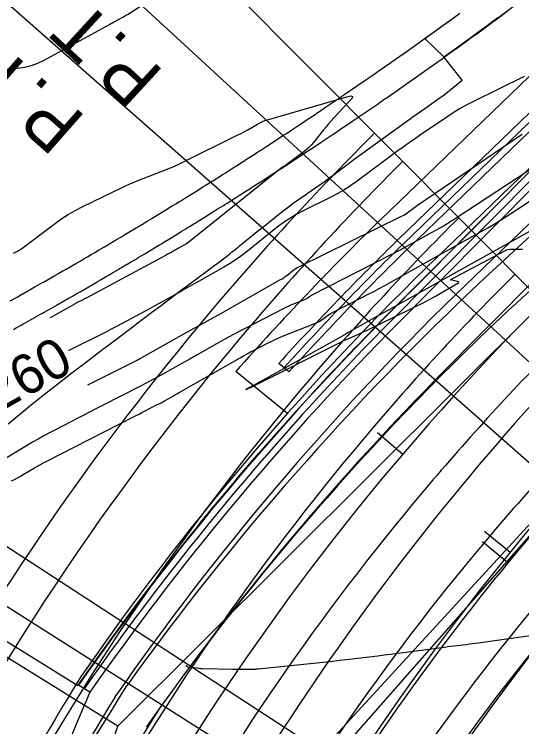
# Model space of a CAD drawing. Extents: x 658976 to 668726, y 639543 to 647196.
# Drawn here: x 661919.7 to 661996.3, y 642794.6 to 642901.9 of the extents above; entities that cross this region are included whole.
import ezdxf

# ---------------------------------------------------------------- set-up
doc = ezdxf.new("R2010")
doc.units = 0
for name, color, linetype in [('Ex_Contour Labels', 7, 'Continuous'), ('Ex_Major Contours', 7, 'Continuous'), ('Ex_Minor Contours', 7, 'Continuous'), ('R_Ramp 15 Degree_Min Ls', 7, 'Continuous'), ('R_Ramp 20 Degree Des Ls', 7, 'Continuous'), ('R_Ramp 20 Degree Des Ls Annot', 7, 'Continuous'), ('R_Ramp 20 Degree Existing Ramp', 7, 'Continuous'), ('R_Ramp 20 Degree_Min Ls', 7, 'Continuous')]:
    doc.layers.add(name, color=color, linetype=linetype)

msp = doc.modelspace()

# ---------------------------------------------------------------- linework, layer by layer
at = {"layer": 'Ex_Major Contours'}
for points in [[(661915.97, 642893.49), (661920.25, 642893.82), (661921.3, 642893.96), (661922.32, 642894.21), (661923.31, 642894.56), (661924.26, 642895.02), (661934.09, 642900.42), (661934.31, 642900.54), (661934.54, 642900.67), (661934.77, 642900.79), (661935, 642900.91), (661935.91, 642901.4), (661936.13, 642901.53), (661936.36, 642901.66), (661936.58, 642901.79), (661936.8, 642901.93), (661950.05, 642910.41)], [(661996.62, 642892.59), (661988.91, 642888.77), (661987.89, 642888.24), (661986.9, 642887.68), (661985.92, 642887.09), (661984.96, 642886.46), (661981.17, 642883.89), (661980.23, 642883.24), (661979.29, 642882.59), (661978.36, 642881.92), (661977.44, 642881.24), (661971.45, 642876.8), (661970.5, 642876.13), (661969.52, 642875.5), (661968.52, 642874.92), (661967.48, 642874.38), (661963.3, 642872.33), (661962.27, 642871.79), (661961.28, 642871.19), (661960.32, 642870.55), (661959.39, 642869.85), (661954.64, 642866.05), (661953.85, 642865.45), (661953.05, 642864.88), (661952.22, 642864.35), (661951.36, 642863.84), (661947.52, 642861.68), (661946.85, 642861.3), (661946.18, 642860.92), (661945.51, 642860.55), (661944.85, 642860.17), (661942.17, 642858.67), (661941.5, 642858.3), (661940.82, 642857.93), (661940.15, 642857.56), (661939.47, 642857.2), (661935.99, 642855.33), (661935.18, 642854.9), (661934.37, 642854.48), (661933.55, 642854.06), (661932.73, 642853.65), (661928.88, 642851.73), (661927.97, 642851.27), (661927.93, 642851.25)]]:
    msp.add_lwpolyline(points, dxfattribs=at)
at = {"layer": 'Ex_Minor Contours'}
for points in [[(661919.61, 642865.92), (661920.25, 642866.24), (661920.87, 642866.65), (661925.76, 642870.33), (661926.79, 642871.07), (661927.85, 642871.75), (661928.94, 642872.38), (661930.07, 642872.96), (661936.14, 642875.9), (661936.61, 642876.12), (661937.09, 642876.33), (661937.57, 642876.54), (661938.05, 642876.73), (661943.31, 642878.81), (661943.7, 642878.97), (661944.09, 642879.13), (661944.47, 642879.31), (661944.85, 642879.49), (661953.46, 642883.75), (661953.84, 642883.94), (661954.21, 642884.14), (661954.58, 642884.34), (661954.95, 642884.55), (661956.41, 642885.39), (661956.78, 642885.59), (661957.16, 642885.76), (661957.55, 642885.92), (661957.95, 642886.05), (661969.88, 642889.52), (661970.47, 642889.64), (661970.73, 642889.56), (661970.68, 642889.29), (661970.31, 642888.83), (661967.94, 642886.32), (661967.54, 642885.88), (661967.15, 642885.44), (661966.76, 642884.99), (661966.39, 642884.54), (661964.87, 642882.64), (661964.5, 642882.22), (661964.12, 642881.82), (661963.7, 642881.45), (661963.27, 642881.1), (661960.64, 642879.16), (661960.61, 642879.13), (661960.57, 642879.11), (661960.53, 642879.09), (661960.49, 642879.07), (661960.34, 642878.99), (661960.3, 642878.97), (661960.26, 642878.95), (661960.23, 642878.92), (661960.19, 642878.9), (661946.16, 642867.69), (661945.98, 642867.55), (661945.79, 642867.42), (661945.6, 642867.3), (661945.4, 642867.18), (661944.52, 642866.68), (661944.36, 642866.6), (661944.21, 642866.51), (661944.05, 642866.42), (661943.9, 642866.34), (661943.28, 642865.99), (661943.13, 642865.9), (661942.97, 642865.82), (661942.82, 642865.73), (661942.66, 642865.65), (661930.57, 642859.16), (661930.43, 642859.09), (661930.3, 642859.02), (661930.16, 642858.95), (661930.02, 642858.88), (661929.47, 642858.61), (661929.33, 642858.54), (661929.2, 642858.47), (661929.06, 642858.4), (661928.93, 642858.32), (661925.14, 642856.22)], [(661930.83, 642846.12), (661938.39, 642849.88), (661938.42, 642849.9), (661938.45, 642849.91), (661938.48, 642849.93), (661938.51, 642849.94), (661938.62, 642850), (661938.65, 642850.02), (661938.68, 642850.03), (661938.71, 642850.05), (661938.74, 642850.06), (661945.79, 642854.01), (661946.97, 642854.67), (661948.16, 642855.34), (661949.34, 642856), (661950.53, 642856.67), (661959.88, 642861.95), (661960.13, 642862.09), (661960.37, 642862.24), (661960.6, 642862.41), (661960.82, 642862.58), (661961.71, 642863.29), (661961.94, 642863.46), (661962.18, 642863.62), (661962.42, 642863.77), (661962.67, 642863.9), (661978.14, 642871.5), (661978.36, 642871.61), (661978.57, 642871.74), (661978.77, 642871.87), (661978.97, 642872.01), (661979.76, 642872.59), (661979.96, 642872.74), (661980.16, 642872.88), (661980.36, 642873.02), (661980.56, 642873.16), (661996.09, 642883.7), (661996.34, 642883.86)], [(661998.5, 642879.15), (661986.55, 642871.31), (661986.07, 642871), (661985.59, 642870.7), (661985.1, 642870.41), (661984.61, 642870.13), (661978.53, 642866.74), (661978.01, 642866.46), (661977.48, 642866.18), (661976.96, 642865.9), (661976.43, 642865.63), (661964.61, 642859.59), (661964.52, 642859.54), (661964.43, 642859.49), (661964.34, 642859.43), (661964.25, 642859.37), (661963.9, 642859.12), (661963.81, 642859.06), (661963.72, 642859), (661963.63, 642858.96), (661963.53, 642858.91), (661961.7, 642858.2), (661961.37, 642858.06), (661961.04, 642857.92), (661960.71, 642857.76), (661960.38, 642857.6), (661952.81, 642853.67), (661952.14, 642853.32), (661951.48, 642852.96), (661950.81, 642852.6), (661950.15, 642852.22), (661947.52, 642850.72), (661946.87, 642850.35), (661946.21, 642849.98), (661945.55, 642849.6), (661944.89, 642849.24), (661941.71, 642847.46), (661940.95, 642847.05), (661940.2, 642846.64), (661939.44, 642846.24), (661938.67, 642845.84), (661932.93, 642842.91), (661932.06, 642842.46), (661931.18, 642842.01), (661930.31, 642841.57), (661929.44, 642841.12), (661925.94, 642839.34), (661925.07, 642838.88), (661924.21, 642838.42), (661923.36, 642837.93), (661922.51, 642837.44), (661917.05, 642834.2)], [(661919.33, 642831.61), (661919.78, 642831.83), (661920.22, 642832.07), (661920.66, 642832.31), (661921.09, 642832.56), (661922.82, 642833.58), (661923.25, 642833.84), (661923.69, 642834.08), (661924.13, 642834.32), (661924.57, 642834.55), (661937.73, 642841.28), (661938.15, 642841.49), (661938.56, 642841.7), (661938.97, 642841.91), (661939.39, 642842.12), (661941.31, 642843.11), (661941.59, 642843.25), (661941.87, 642843.4), (661942.14, 642843.55), (661942.42, 642843.7), (661943.52, 642844.31), (661943.8, 642844.47), (661944.07, 642844.62), (661944.34, 642844.78), (661944.62, 642844.93), (661953.8, 642850.18), (661954.32, 642850.47), (661954.85, 642850.76), (661955.37, 642851.05), (661955.9, 642851.32), (661958.02, 642852.42), (661958.56, 642852.69), (661959.1, 642852.94), (661959.64, 642853.18), (661960.19, 642853.41), (661965.06, 642855.32), (661965.29, 642855.42), (661965.52, 642855.53), (661965.74, 642855.66), (661965.95, 642855.81), (661966.78, 642856.41), (661966.99, 642856.56), (661967.21, 642856.7), (661967.43, 642856.83), (661967.65, 642856.95), (661972.27, 642859.3), (661973.12, 642859.74), (661973.96, 642860.18), (661974.79, 642860.63), (661975.63, 642861.09), (661990.16, 642869.19), (661991.14, 642869.75), (661992.12, 642870.33), (661993.08, 642870.92), (661994.04, 642871.54), (661997.83, 642874.03)], [(661998.33, 642869.7), (661970.56, 642854.23), (661970.5, 642854.2), (661970.44, 642854.17), (661970.39, 642854.14), (661970.33, 642854.11), (661970.09, 642853.99), (661970.03, 642853.96), (661969.98, 642853.92), (661969.92, 642853.89), (661969.87, 642853.85), (661969.62, 642853.68), (661969.57, 642853.63), (661969.51, 642853.6), (661969.44, 642853.56), (661969.38, 642853.52), (661955.35, 642845.76), (661955.34, 642845.75), (661955.33, 642845.75), (661955.32, 642845.74), (661955.31, 642845.74), (661955.27, 642845.73), (661955.26, 642845.73), (661955.25, 642845.72), (661955.24, 642845.72), (661955.23, 642845.71), (661955.16, 642845.66), (661955.14, 642845.65), (661955.13, 642845.64), (661955.11, 642845.64), (661955.09, 642845.63), (661954.72, 642845.42), (661954.67, 642845.39), (661954.66, 642845.38), (661954.68, 642845.38), (661954.73, 642845.41), (661955.13, 642845.62), (661955.14, 642845.62), (661955.15, 642845.63), (661955.15, 642845.63), (661955.16, 642845.63), (661955.3, 642845.69), (661955.31, 642845.7), (661955.33, 642845.71), (661955.34, 642845.71), (661955.35, 642845.72), (661969, 642852.55), (661969.31, 642852.71), (661969.63, 642852.86), (661969.95, 642853), (661970.27, 642853.14), (661971.56, 642853.7), (661971.89, 642853.84), (661972.21, 642853.98), (661972.52, 642854.13), (661972.84, 642854.28), (661981.61, 642858.58), (661982.16, 642858.86), (661982.71, 642859.15), (661983.24, 642859.44), (661983.78, 642859.75), (661986.64, 642861.42), (661986.76, 642861.51), (661986.79, 642861.58), (661986.73, 642861.64), (661986.59, 642861.68), (661985.52, 642861.9), (661985.51, 642861.9), (661985.5, 642861.9), (661985.51, 642861.9), (661985.51, 642861.91), (661985.56, 642861.93), (661985.58, 642861.95), (661993.62, 642866.25), (661993.9, 642866.38), (661994.19, 642866.47), (661994.5, 642866.53), (661994.81, 642866.54), (661996.07, 642866.52), (661996.38, 642866.53)], [(661998.25, 642808.39), (661989.74, 642807.17), (661989.28, 642807.11), (661988.82, 642807.05), (661988.36, 642806.99), (661987.9, 642806.93), (661986.06, 642806.71), (661985.59, 642806.65), (661985.13, 642806.59), (661984.67, 642806.53), (661984.21, 642806.47), (661978.44, 642805.71), (661977.48, 642805.59), (661976.51, 642805.46), (661975.54, 642805.34), (661974.58, 642805.22), (661970.71, 642804.75), (661969.74, 642804.64), (661968.77, 642804.53), (661967.8, 642804.42), (661966.84, 642804.32), (661956.53, 642803.26), (661956.42, 642803.25), (661956.32, 642803.24), (661956.21, 642803.23), (661956.1, 642803.22), (661955.66, 642803.2), (661955.56, 642803.19), (661955.45, 642803.19), (661955.34, 642803.19), (661955.23, 642803.19), (661953.79, 642803.2), (661953.52, 642803.2), (661953.24, 642803.2), (661952.96, 642803.21), (661952.69, 642803.21), (661948.11, 642803.31), (661947.89, 642803.32), (661947.67, 642803.33), (661947.45, 642803.35), (661947.23, 642803.38), (661945.94, 642803.57), (661945.93, 642803.57), (661945.92, 642803.57), (661945.91, 642803.58), (661945.91, 642803.58), (661945.87, 642803.61), (661945.85, 642803.61), (661945.63, 642803.75)]]:
    msp.add_lwpolyline(points, dxfattribs=at)
at = {"layer": 'R_Ramp 15 Degree_Min Ls'}
for p, q in [((661935.34, 642794.65), (661999.48, 642858.53)), ((661906.68, 642708.78), (661935.34, 642794.65))]:
    msp.add_line(p, q, dxfattribs=at)
for points in [[(661999.48, 642858.53), (661928.92, 642929.38), (661858.36, 643000.24)], [(661935.34, 642794.65), (661850.34, 642847.33), (661765.34, 642900)], [(661974.51, 642838.89), (661978.31, 642835.65)]]:
    msp.add_lwpolyline(points, dxfattribs=at)
for radius, start, end in [(417.97, 134.88, 139.5571), (411.97, 134.88, 139.5571), (399.97, 134.88, 139.5571), (387.97, 134.88, 139.5571), (417.97, 139.5571, 161.5452), (381.97, 134.88, 161.5452), (411.97, 139.5571, 161.5452), (375.97, 134.88, 139.5571), (399.97, 139.5571, 161.5452), (363.97, 134.88, 139.5571), (387.97, 139.5571, 161.5452), (375.97, 139.5571, 161.5452), (363.97, 139.5571, 161.5452), (351.97, 139.5571, 161.5452), (347.97, 139.5571, 161.5452)]:
    msp.add_arc((662269.01, 642587.87), radius, start, end, dxfattribs=at)
at = {"layer": 'R_Ramp 20 Degree Des Ls'}
for p, q in [((661983.22, 642846.84), (662079.59, 642943.96)), ((661974.69, 642855.27), (662035.32, 642916.37)), ((661975.4, 642854.57), (662036.03, 642915.67)), ((661976.11, 642853.86), (662036.74, 642914.97)), ((661931.13, 642799.77), (661929.43, 642800.82))]:
    msp.add_line(p, q, dxfattribs=at)
for points in [[(661919.11, 642858.75), (661920.16, 642859.33), (661920.9, 642859.75), (661921, 642859.8), (661921.03, 642859.82), (661921.98, 642860.35), (661922.23, 642860.5), (661922.76, 642860.8), (661923.31, 642861.11), (661924, 642861.5), (661924.13, 642861.57), (661924.16, 642861.59), (661925.02, 642862.08), (661925.1, 642862.13), (661925.63, 642862.43), (661925.87, 642862.57), (661926.3, 642862.81), (661926.39, 642862.86), (661926.47, 642862.91), (661927.09, 642863.26), (661927.19, 642863.32), (661927.22, 642863.33), (661927.59, 642863.55), (661929.04, 642864.39), (661930.03, 642864.96), (661930.18, 642865.05), (661930.27, 642865.1), (661930.3, 642865.12), (661930.79, 642865.41), (661931.02, 642865.54), (661931.41, 642865.77), (661931.82, 642866.01), (661931.88, 642866.05), (661932.46, 642866.38), (661933.26, 642866.85), (661933.37, 642866.92), (661934.92, 642867.84), (661935.17, 642867.98), (661935.89, 642868.41), (661936.2, 642868.59), (661936.32, 642868.67), (661936.43, 642868.73), (661937.29, 642869.25), (661939.33, 642870.47), (661939.38, 642870.5), (661939.49, 642870.57), (661939.53, 642870.59), (661939.8, 642870.76), (661940.48, 642871.17), (661940.52, 642871.2), (661942.43, 642872.36), (661942.53, 642872.42), (661942.77, 642872.57), (661943.47, 642873), (661943.74, 642873.16), (661943.87, 642873.24), (661943.91, 642873.27), (661944.01, 642873.33), (661944.1, 642873.38), (661944.65, 642873.72), (661944.86, 642873.85), (661945.47, 642874.23), (661945.54, 642874.27), (661945.57, 642874.29), (661946.22, 642874.69), (661947.37, 642875.41), (661948.18, 642875.92), (661948.5, 642876.11), (661948.59, 642876.17), (661949.2, 642876.55), (661949.47, 642876.72), (661949.67, 642876.85), (661951.08, 642877.74), (661951.52, 642878.01), (661951.58, 642878.05), (661951.6, 642878.07), (661952.48, 642878.63), (661953.13, 642879.04), (661953.55, 642879.31), (661954.27, 642879.77), (661954.53, 642879.93), (661954.58, 642879.97), (661954.61, 642879.99), (661956.2, 642881.01), (661956.24, 642881.04), (661956.29, 642881.07), (661956.59, 642881.26), (661956.73, 642881.36), (661956.76, 642881.37), (661957.53, 642881.87), (661957.6, 642881.92), (661957.78, 642882.03), (661959.04, 642882.86), (661960.51, 642883.82), (661960.59, 642883.87), (661960.79, 642884), (661961.02, 642884.15), (661961.73, 642884.62), (661962.52, 642885.14), (661963.49, 642885.79), (661963.56, 642885.83), (661963.78, 642885.98), (661965.25, 642886.96), (661965.41, 642887.07), (661965.67, 642887.24), (661966.46, 642887.77), (661966.5, 642887.8), (661966.52, 642887.82), (661968.5, 642889.15), (661969.41, 642889.77), (661969.47, 642889.81), (661969.47, 642889.81), (661969.6, 642889.9), (661972.15, 642891.65), (661972.36, 642891.79), (661972.42, 642891.83), (661972.78, 642892.08), (661973.19, 642892.36), (661973.33, 642892.46), (661973.53, 642892.59), (661973.66, 642892.69), (661975.29, 642893.82), (661975.32, 642893.84), (661975.35, 642893.86), (661977.05, 642895.05), (661977.44, 642895.32), (661977.83, 642895.59), (661977.86, 642895.61), (661978.22, 642895.87), (661978.26, 642895.9), (661981.13, 642897.93), (661981.14, 642897.94), (661981.17, 642897.96), (661981.34, 642898.08), (661981.56, 642898.24), (661981.97, 642898.54), (661982.49, 642898.91), (661984.03, 642900.01), (661984.04, 642900.02), (661984.07, 642900.04), (661985.22, 642900.88), (661985.4, 642901.01), (661985.92, 642901.38), (661986.1, 642901.51), (661986.92, 642902.1)], [(661919.62, 642854.46), (661919.8, 642854.56), (661920.02, 642854.68), (661920.03, 642854.68), (661920.59, 642855), (661920.87, 642855.16), (661921.07, 642855.27), (661921.13, 642855.3), (661922.19, 642855.89), (661922.93, 642856.3), (661923.03, 642856.36), (661923.06, 642856.38), (661924.01, 642856.91), (661924.27, 642857.06), (661924.8, 642857.36), (661925.35, 642857.67), (661926.05, 642858.06), (661926.18, 642858.13), (661926.21, 642858.15), (661927.07, 642858.65), (661927.16, 642858.69), (661927.69, 642859), (661927.93, 642859.14), (661928.36, 642859.38), (661928.45, 642859.43), (661928.53, 642859.48), (661929.16, 642859.84), (661929.25, 642859.89), (661929.28, 642859.91), (661929.66, 642860.12), (661931.12, 642860.97), (661932.11, 642861.54), (661932.26, 642861.63), (661932.35, 642861.69), (661932.38, 642861.7), (661932.87, 642861.99), (661933.1, 642862.13), (661933.5, 642862.36), (661933.9, 642862.6), (661933.97, 642862.64), (661934.55, 642862.97), (661935.35, 642863.44), (661935.47, 642863.51), (661937.03, 642864.44), (661937.27, 642864.58), (661938, 642865.01), (661938.31, 642865.2), (661938.44, 642865.27), (661938.55, 642865.34), (661939.41, 642865.86), (661941.46, 642867.08), (661941.51, 642867.12), (661941.62, 642867.18), (661941.66, 642867.21), (661941.93, 642867.37), (661942.61, 642867.79), (661942.66, 642867.81), (661944.57, 642868.98), (661944.67, 642869.04), (661944.92, 642869.19), (661945.62, 642869.62), (661945.89, 642869.79), (661946.02, 642869.87), (661946.06, 642869.89), (661946.16, 642869.95), (661946.25, 642870.01), (661946.8, 642870.35), (661947.01, 642870.48), (661947.63, 642870.86), (661947.7, 642870.9), (661947.72, 642870.92), (661948.38, 642871.33), (661949.54, 642872.05), (661950.36, 642872.56), (661950.67, 642872.75), (661950.76, 642872.81), (661951.38, 642873.2), (661951.65, 642873.37), (661951.85, 642873.5), (661953.27, 642874.39), (661953.71, 642874.67), (661953.77, 642874.7), (661953.79, 642874.72), (661954.68, 642875.28), (661955.33, 642875.7), (661955.75, 642875.97), (661956.47, 642876.43), (661956.73, 642876.6), (661956.79, 642876.63), (661956.81, 642876.65), (661958.41, 642877.68), (661958.46, 642877.71), (661958.5, 642877.74), (661958.8, 642877.93), (661958.95, 642878.03), (661958.98, 642878.04), (661959.75, 642878.54), (661959.82, 642878.59), (661960, 642878.71), (661961.27, 642879.53), (661962.75, 642880.5), (661962.82, 642880.55), (661963.03, 642880.69), (661963.25, 642880.84), (661963.97, 642881.31), (661964.76, 642881.83), (661965.74, 642882.48), (661965.81, 642882.53), (661966.04, 642882.68), (661967.51, 642883.66), (661967.67, 642883.77), (661967.93, 642883.95), (661968.72, 642884.48), (661968.76, 642884.5), (661968.79, 642884.52), (661970.78, 642885.86), (661971.7, 642886.49), (661971.75, 642886.52), (661971.76, 642886.53), (661971.89, 642886.62), (661974.45, 642888.37), (661974.66, 642888.51), (661974.71, 642888.55), (661975.08, 642888.81), (661975.49, 642889.09), (661975.63, 642889.19), (661975.83, 642889.32), (661975.96, 642889.41), (661977.61, 642890.55), (661977.63, 642890.57), (661977.66, 642890.59), (661979.37, 642891.79), (661979.76, 642892.06), (661980.15, 642892.34), (661980.18, 642892.36), (661980.54, 642892.61), (661980.59, 642892.65), (661983.47, 642894.69), (661983.49, 642894.7), (661983.51, 642894.72), (661983.68, 642894.84), (661983.9, 642895), (661984.32, 642895.29), (661984.84, 642895.67), (661986.38, 642896.78), (661986.4, 642896.78), (661986.42, 642896.8), (661987.59, 642897.65), (661987.77, 642897.78), (661988.29, 642898.16), (661988.46, 642898.28), (661989.29, 642898.88), (661989.3, 642898.89), (661989.32, 642898.91), (661989.47, 642899.01), (661989.69, 642899.17), (661991.32, 642900.37), (661991.48, 642900.49), (661992.18, 642901), (661992.21, 642901.02), (661992.59, 642901.3), (661994.07, 642902.4)], [(661893.6, 642822.96), (661929.35, 642800.78), (661929.99, 642801.69), (661931.82, 642804.29), (661932.56, 642805.31), (661933.68, 642806.87), (661934.41, 642807.87), (661935.83, 642809.8), (661937.03, 642811.42), (661939.15, 642814.25), (661939.68, 642814.95), (661942.37, 642818.44), (661942.53, 642818.64), (661945.09, 642821.9), (661945.96, 642822.99), (661946.66, 642823.86), (661947.35, 642824.72), (661947.85, 642825.33), (661948.05, 642825.58), (661948.4, 642826.01), (661949.45, 642827.29), (661950.65, 642828.74), (661952.99, 642831.54), (661953.47, 642832.11), (661956.33, 642835.45), (661956.59, 642835.74), (661959.22, 642838.75), (661960.24, 642839.89), (661962.15, 642842.03), (661963.94, 642843.99), (661965.11, 642845.27), (661967.69, 642848.04), (661968.1, 642848.48), (661971.12, 642851.65), (661971.49, 642852.03), (661974.17, 642854.8), (661975.23, 642855.87), (661978.76, 642859.42), (661979.47, 642860.13), (661979.49, 642860.11), (661982.32, 642862.95), (661985.84, 642866.51), (661989.37, 642870.06), (661992.9, 642873.62), (661996.43, 642877.17)]]:
    msp.add_lwpolyline(points, dxfattribs=at)
for centre, radius, start, end in [((662275.99, 642558.77), 422.72, 135.4602, 145.0683), ((662275.99, 642558.77), 421.72, 135.4604, 145.061), ((662275.99, 642558.77), 420.72, 135.4607, 145.0536), ((662275.62, 642559.04), 410.27, 135.4548, 144.9794), ((662289.65, 642577.21), 351.97, 138.6554, 156.5452), ((662289.65, 642577.21), 347.97, 138.6554, 156.5452), ((662311.68, 642636.37), 414.15, 156.7631, 160.4557)]:
    msp.add_arc(centre, radius, start, end, dxfattribs=at)
at = {"layer": 'R_Ramp 20 Degree Des Ls Annot'}
msp.add_line((661963.17, 642784.4), (662002.88, 642829.53), dxfattribs=at)
for points in [[(662002.88, 642829.53), (661852.73, 642961.65)], [(661963.17, 642784.4), (661794.3, 642891.56)], [(661990.33, 642822.47), (661994.19, 642819.3)]]:
    msp.add_lwpolyline(points, dxfattribs=at)
msp.add_arc((662289.65, 642577.21), 381.97, 138.6554, 156.5452, dxfattribs=at)
at = {"layer": 'R_Ramp 20 Degree Existing Ramp'}
for p, q in [((661974.95, 642870.97), (662066.29, 642959.07)), ((661977.73, 642868.09), (662069.15, 642956.27)), ((661978.42, 642867.37), (662069.87, 642955.57)), ((661979.12, 642866.65), (662070.59, 642954.87)), ((661981.9, 642863.78), (662073.45, 642952.08)), ((661986.32, 642859.72), (662077.87, 642948.02)), ((661961.17, 642848.04), (661959.62, 642849.31)), ((661960.93, 642841.79), (661953.17, 642848.11)), ((661965.99, 642790.9), (662009.6, 642838.32))]:
    msp.add_line(p, q, dxfattribs=at)
for points in [[(662009.6, 642838.32), (661935.99, 642906.01), (661862.38, 642973.7)], [(661965.99, 642790.9), (661882.15, 642845.4), (661798.31, 642899.91)], [(661965.99, 642790.9), (661882.15, 642845.4), (661798.31, 642899.91)], [(661990.64, 642824.05), (661994.52, 642820.9)]]:
    msp.add_lwpolyline(points, dxfattribs=at)
for centre, radius, start, end in [((662276.9, 642561.47), 432.39, 134.2967, 138.4778), ((662276.9, 642561.47), 428.39, 134.2963, 137.7861), ((662276.9, 642561.47), 427.39, 134.2967, 137.7789), ((662276.9, 642561.47), 426.39, 134.2971, 137.7717), ((662276.9, 642561.47), 422.39, 134.2987, 145.2549), ((662276.9, 642561.47), 416.4, 134.254, 145.2102), ((662290.76, 642579.77), 393.97, 137.3993, 156.5452), ((662290.76, 642579.77), 381.97, 137.3993, 156.5452), ((662290.76, 642579.77), 369.97, 137.3993, 156.5452), ((662290.76, 642579.77), 357.97, 137.3993, 156.5452), ((662290.76, 642579.77), 353.97, 137.3993, 156.5452), ((662290.76, 642579.77), 423.97, 148.3555, 156.5452), ((662290.76, 642579.77), 417.97, 148.3555, 156.5452)]:
    msp.add_arc(centre, radius, start, end, dxfattribs=at)
at = {"layer": 'R_Ramp 20 Degree_Min Ls'}
for p, q in [((662082.45, 642947.13), (661990.61, 642862.12)), ((662086.78, 642942.98), (661994.95, 642857.96)), ((661987.29, 642892.03), (661984.53, 642895.53))]:
    msp.add_line(p, q, dxfattribs=at)
for points in [[(661984.53, 642895.53), (661986.92, 642897.24), (661988.29, 642898.24), (661988.6, 642898.46), (661988.81, 642898.61), (661989.81, 642899.34), (661989.94, 642899.44), (661992.68, 642901.45), (661992.7, 642901.46), (661992.8, 642901.53), (661995.55, 642903.57)], [(661984.53, 642895.53), (661981.64, 642898.3), (661984.03, 642900.01), (661985.4, 642901.01), (661985.71, 642901.23), (661985.92, 642901.38), (661986.92, 642902.1)], [(661918.85, 642840.23), (661920.22, 642841.36), (661922.03, 642842.86), (661923.61, 642844.13), (661925.86, 642845.91), (661928.45, 642847.91), (661929.62, 642848.8), (661929.74, 642848.89), (661929.77, 642848.91), (661930.43, 642849.42), (661930.88, 642849.76), (661932.38, 642850.9), (661933.32, 642851.61), (661933.62, 642851.84), (661935.02, 642852.88), (661937.49, 642854.76), (661937.65, 642854.89), (661938.17, 642855.28), (661940.31, 642856.89), (661941.04, 642857.44), (661941.33, 642857.67), (661942.98, 642858.91), (661942.99, 642858.92), (661945.17, 642860.56), (661945.66, 642860.92), (661947.81, 642862.52), (661948.37, 642862.94), (661949.01, 642863.41), (661951.1, 642864.95), (661952.01, 642865.66), (661952.24, 642865.85), (661952.47, 642866.03), (661952.57, 642866.12), (661952.78, 642866.29), (661953.03, 642866.49), (661953.03, 642866.49), (661953.49, 642866.86), (661953.73, 642867.06), (661956.36, 642869.19), (661956.43, 642869.25), (661957.15, 642869.83), (661959.01, 642871.32), (661960.09, 642872.18), (661961.72, 642873.4), (661961.79, 642873.46), (661963.39, 642874.56), (661963.82, 642874.85), (661963.92, 642874.93), (661964.57, 642875.37), (661966.67, 642876.82), (661967.39, 642877.38), (661967.76, 642877.65), (661970.15, 642879.46), (661971.34, 642880.35), (661971.48, 642880.45), (661972.97, 642881.53), (661975.47, 642883.34), (661975.85, 642883.61), (661978.72, 642885.69), (661979.6, 642886.31), (661979.68, 642886.37), (661981.63, 642887.75), (661983.76, 642889.25), (661984.57, 642889.78), (661987.29, 642892.03)]]:
    msp.add_lwpolyline(points, dxfattribs=at)
for centre, radius, start, end in [((662274.67, 642558.25), 415.96, 133.0705, 144.3431), ((662274.67, 642558.25), 409.97, 133.0245, 144.2971), ((662289.15, 642576.06), 351.97, 136.224, 156.5452), ((662289.15, 642576.06), 347.97, 136.224, 156.5452), ((662289.15, 642576.06), 417.97, 147.4861, 156.5452), ((662289.15, 642576.06), 411.97, 147.4861, 156.5452)]:
    msp.add_arc(centre, radius, start, end, dxfattribs=at)

# ---------------------------------------------------------------- texts
at = {"layer": 'Ex_Contour Labels'}
msp.add_text('1260', height=6, rotation=29.3932, dxfattribs=at).set_placement((661913.43, 642839.64))
at = {"layer": 'R_Ramp 20 Degree Des Ls Annot'}
msp.add_text('P.T. STA. 177+13.43', height=8, rotation=138.6554, dxfattribs=at).set_placement((661930.75, 642886.35))
at = {"layer": 'R_Ramp 20 Degree Existing Ramp'}
msp.add_text('P.T. STA. 177+23.04', height=8, rotation=137.3993, dxfattribs=at).set_placement((661942.52, 642893.2))

doc.saveas('drawing.dxf')
